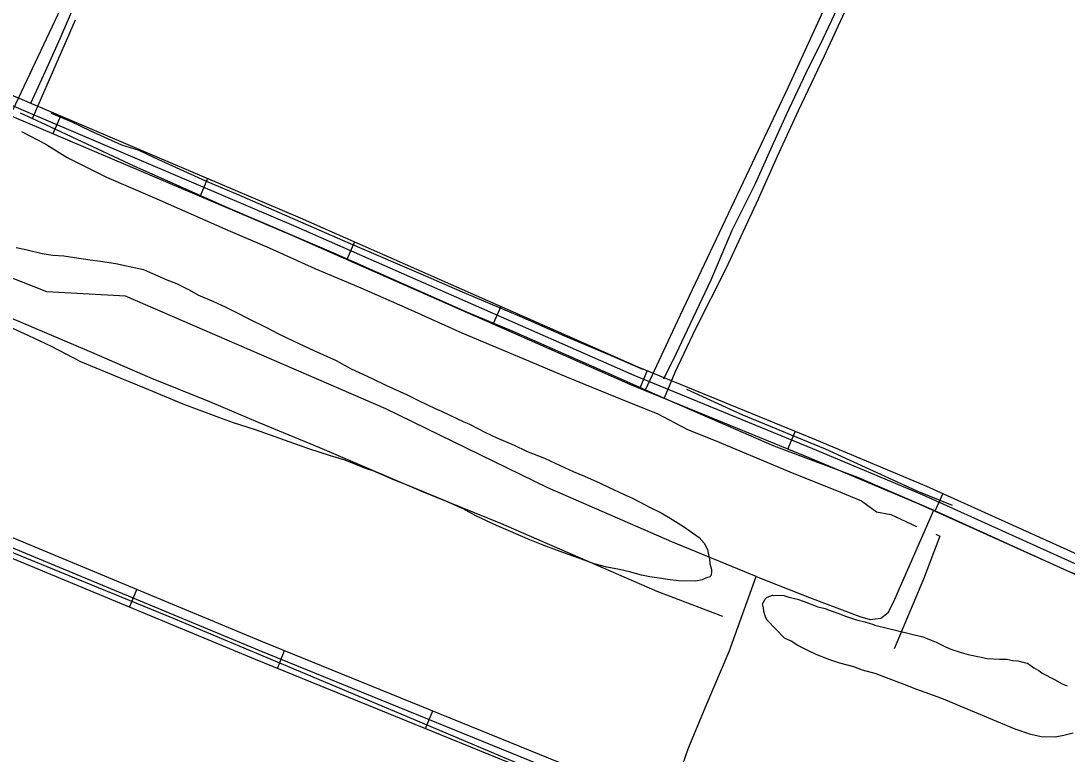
# Model space of a CAD drawing. Extents: x 3297735 to 3335592, y 670436 to 695807.
# Drawn here: x 3302084 to 3303719, y 682817 to 683964 of the extents above; entities that cross this region are included whole.
import ezdxf

# ---------------------------------------------------------------- set-up
doc = ezdxf.new("R2010")
doc.units = 0
for name, color, linetype in [('V-DTCH-CNTR', 7, 'Continuous'), ('V-ROAD-CNTR', 7, 'Continuous'), ('V-SITE-VEGE', 7, 'Continuous'), ('V-TOPO-SHOR', 7, 'Continuous')]:
    doc.layers.add(name, color=color, linetype=linetype)

msp = doc.modelspace()

# ---------------------------------------------------------------- linework, layer by layer
at = {"layer": 'V-DTCH-CNTR'}
for points in [[(3302072.2, 683825.1), (3302159.1, 684010.3), (3302327.7, 684385), (3302423.6, 684615.4)], [(3303060.4, 683386.7), (3303110.3, 683494.3), (3303284.2, 683860.6), (3303401.2, 684116.8), (3303435.9, 684188.8)], [(3303390.4, 684018.5), (3303339.9, 683908.6), (3303299.1, 683822.9), (3303266.3, 683751.5), (3303236.7, 683684.8), (3303186.1, 683575.9), (3303138.7, 683482.1), (3303106.4, 683413.7), (3303089.5, 683373.6)], [(3302102.4, 683811), (3302130.5, 683875.7), (3302169.3, 683965.1)], [(3302083, 683820), (3302102.4, 683811), (3302122.6, 683801.7), (3302260.6, 683737.2), (3302403.4, 683673.7), (3302572.9, 683600.9), (3302780.9, 683508.8), (3302853.3, 683478.6), (3303006.9, 683410.7), (3303060.4, 683386.7), (3303089.5, 683373.6), (3303261.1, 683299.2), (3303391.7, 683250.3), (3303488.2, 683208.8), (3303511.3, 683198.5), (3303512.4, 683198.1)], [(3303233.7, 683095.2), (3303101.4, 683149.1), (3302907.9, 683233.8), (3302654.8, 683357), (3302247.5, 683533.4), (3302124.4, 683540), (3301968.1, 683601.7), (3301855.1, 683652.8)], [(3301855.3, 683220.7), (3301933.3, 683188.9), (3302136.3, 683105.7), (3302322.3, 683030), (3302520.6, 682946.3), (3302697.9, 682871.9), (3302846.8, 682808.7), (3303032.3, 682731), (3303086.7, 682709.9), (3303117.3, 682694.6)], [(3303233.7, 683095.2), (3303316.9, 683062), (3303395.7, 683032.4), (3303411.9, 683027.8), (3303428.3, 683029.7), (3303432.7, 683032.9), (3303440.4, 683039.3), (3303450.5, 683059.7), (3303511.3, 683198.5)], [(3303512.4, 683198.1), (3303589.4, 683163.1), (3303720.3, 683103.9), (3303851.3, 683050.4), (3303902.7, 683027.3), (3303986.8, 682985.4), (3304058.7, 682952.8)], [(3303086.7, 682709.9), (3303100.9, 682750.5), (3303127, 682825.7), (3303153.5, 682889.9), (3303191.2, 682977.7), (3303233.7, 683095.2)]]:
    msp.add_lwpolyline(points, dxfattribs=at)
at = {"layer": 'V-ROAD-CNTR'}
for p, q in [((3302145.9, 683814.9), (3302134.2, 683787.3)), ((3302376, 683717.1), (3302364.2, 683689.5)), ((3302605.7, 683618.1), (3302593.6, 683590.6)), ((3302834.5, 683517.3), (3302822.4, 683489.8)), ((3303063.1, 683417.1), (3303051.7, 683389.3)), ((3303294.4, 683322.2), (3303283, 683294.5)), ((3303525.2, 683224.7), (3303512.9, 683197.4)), ((3302253.9, 683047.1), (3302265.4, 683074.8)), ((3302485, 682951.4), (3302496.3, 682979.2)), ((3302716.5, 682857.1), (3302727.8, 682884.9))]:
    msp.add_line(p, q, dxfattribs=at)
for points in [[(3301852.6, 683945), (3302019.1, 683868.9), (3302520.6, 683655.6), (3303048.6, 683423), (3303327.5, 683308.7), (3303499.5, 683236.4), (3303911.8, 683050.2), (3304005.3, 682997.3), (3304113.3, 682949), (3304492.5, 682792.3), (3305087.4, 682533.3), (3305567.4, 682319.1), (3305964.4, 682148.1), (3306095.8, 682095.2)], [(3306090.2, 682081.2), (3305958.6, 682134.3), (3305561.4, 682305.4), (3305081.4, 682519.6), (3304486.7, 682778.5), (3304107.4, 682935.2), (3303998.5, 682983.9), (3303905, 683036.8), (3303493.5, 683222.6), (3303321.8, 683294.8), (3303042.8, 683409.2), (3302514.6, 683641.8), (3302013, 683855.2), (3301852.6, 683928.5)], [(3301852.6, 683912), (3302006.9, 683841.4), (3302508.7, 683628), (3303036.9, 683395.4), (3303316, 683281), (3303487.5, 683208.8), (3303898.2, 683023.4), (3303991.7, 682970.5), (3304101.4, 682921.5), (3304480.8, 682764.7), (3305075.3, 682505.9), (3305555.3, 682291.7), (3305952.9, 682120.4), (3306084.6, 682067.3)], [(3305744.3, 681547.9), (3305602.6, 681613.4), (3305519.6, 681655.3), (3305270.6, 681749.9), (3304947.5, 681881.9), (3304354.8, 682143), (3304198.6, 682213.3), (3303687.1, 682454.1), (3303136.7, 682715.2), (3303018, 682766.8), (3302462, 682993.1), (3301853, 683246)], [(3305738, 681534.3), (3305596.1, 681599.9), (3305513.6, 681641.6), (3305265.1, 681736), (3304941.6, 681868.1), (3304348.7, 682129.3), (3304192.4, 682199.6), (3303680.7, 682440.5), (3303130.5, 682701.5), (3303012.2, 682753), (3302456.3, 682979.2), (3301853, 683229.8)], [(3303062.9, 682714.6), (3303006.4, 682739.2), (3302450.6, 682965.4), (3301853, 683213.5)]]:
    msp.add_lwpolyline(points, dxfattribs=at)
at = {"layer": 'V-SITE-VEGE'}
for p, q in [((3302076.7, 683609.5), (3302091.8, 683606)), ((3302091.8, 683606), (3302117.4, 683600)), ((3302117.4, 683600), (3302134.1, 683597.3)), ((3302134.1, 683597.3), (3302151, 683596.2)), ((3302151, 683596.2), (3302167.7, 683593.5)), ((3302167.7, 683593.5), (3302192.5, 683589.9)), ((3302192.5, 683589.9), (3302208.5, 683588)), ((3302208.5, 683588), (3302232.5, 683584.4)), ((3302232.5, 683584.4), (3302249.3, 683580.9)), ((3302249.3, 683580.9), (3302275.6, 683574.8)), ((3302275.6, 683574.8), (3302289.9, 683568.9)), ((3302289.9, 683568.9), (3302312.2, 683558.9)), ((3302312.2, 683558.9), (3302327.3, 683553.1)), ((3302327.3, 683553.1), (3302347.2, 683543.1)), ((3302347.2, 683543.1), (3302360.7, 683535.6)), ((3302360.7, 683535.6), (3302385.3, 683524.8)), ((3302385.3, 683524.8), (3302403.6, 683516.5)), ((3302403.6, 683516.5), (3302420.3, 683508.2)), ((3302096.7, 683471.3), (3302039.4, 683497.1)), ((3302420.3, 683508.2), (3302439.4, 683498.2)), ((3302439.4, 683498.2), (3302467.2, 683484.9)), ((3302467.2, 683484.9), (3302487.8, 683474.1)), ((3302131.7, 683454.7), (3302096.7, 683471.3)), ((3302487.8, 683474.1), (3302518.8, 683459.2)), ((3302177.7, 683430.6), (3302131.7, 683454.7)), ((3302518.8, 683459.2), (3302541.9, 683448.4)), ((3302541.9, 683448.4), (3302576.9, 683432.5)), ((3302240.6, 683404.7), (3302177.7, 683430.6)), ((3302576.9, 683432.5), (3302599.1, 683420.1)), ((3302599.1, 683420.1), (3302634.1, 683404.3)), ((3302278, 683389.6), (3302240.6, 683404.7)), ((3302634.1, 683404.3), (3302655.6, 683393.5)), ((3302302.7, 683378.8), (3302278, 683389.6)), ((3302655.6, 683393.5), (3302686.6, 683379.3)), ((3302337.7, 683364.5), (3302302.7, 683378.8)), ((3302686.6, 683379.3), (3302705.6, 683370.2)), ((3302705.6, 683370.2), (3302732.7, 683356.9)), ((3302393.4, 683343.5), (3302337.7, 683364.5)), ((3302732.7, 683356.9), (3302741.4, 683353.5)), ((3302741.4, 683353.5), (3302776.4, 683336.9)), ((3302416.5, 683335.1), (3302393.4, 683343.5)), ((3302450.8, 683324.1), (3302416.5, 683335.1)), ((3302776.4, 683336.9), (3302784.3, 683333.6)), ((3302784.3, 683333.6), (3302810.6, 683320.3)), ((3302534.4, 683294.6), (3302450.8, 683324.1)), ((3302810.6, 683320.3), (3302828, 683312)), ((3302828, 683312), (3302855.1, 683300.3)), ((3302855.1, 683300.3), (3302874.2, 683291.1)), ((3302567.9, 683283.6), (3302534.4, 683294.6)), ((3302591, 683276.8), (3302567.9, 683283.6)), ((3302874.2, 683291.1), (3302902.8, 683280.2)), ((3302624.4, 683263.4), (3302591, 683276.8)), ((3302902.8, 683280.2), (3302920.3, 683271.9)), ((3302920.3, 683271.9), (3302947.4, 683259.4)), ((3302634.8, 683260), (3302624.4, 683263.4)), ((3302668.2, 683245.8), (3302634.8, 683260)), ((3302947.4, 683259.4), (3302964.9, 683251.9)), ((3302964.9, 683251.9), (3302989.5, 683241)), ((3302689.7, 683237.4), (3302668.2, 683245.8)), ((3302743.8, 683214.9), (3302689.7, 683237.4)), ((3302989.5, 683241), (3303003.8, 683234.4)), ((3303003.8, 683234.4), (3303026.1, 683223.6)), ((3303026.1, 683223.6), (3303041.2, 683216.9)), ((3302775.6, 683200.7), (3302743.8, 683214.9)), ((3303041.2, 683216.9), (3303060.2, 683207)), ((3303060.2, 683207), (3303065.8, 683203.7)), ((3303065.8, 683203.7), (3303084.9, 683194.5)), ((3302795.5, 683189.9), (3302775.6, 683200.7)), ((3302827.3, 683174.9), (3302795.5, 683189.9)), ((3303084.9, 683194.5), (3303099.2, 683186.3)), ((3303099.2, 683186.3), (3303119.8, 683173.1)), ((3302879.8, 683152.4), (3302827.3, 683174.9)), ((3303119.8, 683173.1), (3303144.3, 683155.8)), ((3302900.5, 683144), (3302879.8, 683152.4)), ((3303144.3, 683155.8), (3303152.2, 683146.9)), ((3302931.5, 683132.3), (3302900.5, 683144)), ((3303152.2, 683146.9), (3303157.6, 683137.2)), ((3303157.6, 683137.2), (3303158.3, 683131.5)), ((3302950.6, 683125.5), (3302931.5, 683132.3)), ((3302980.1, 683114.6), (3302950.6, 683125.5)), ((3303158.3, 683131.5), (3303160.6, 683121.9)), ((3303160.6, 683121.9), (3303161.2, 683115.5)), ((3303000.1, 683109.4), (3302980.1, 683114.6)), ((3303020, 683105.9), (3303000.1, 683109.4)), ((3303035.2, 683102.4), (3303020, 683105.9)), ((3303161.2, 683115.5), (3303163.5, 683105.8)), ((3303163.5, 683105.8), (3303163.4, 683101)), ((3303054.3, 683097.3), (3303035.2, 683102.4)), ((3303067.1, 683094.6), (3303054.3, 683097.3)), ((3303085.5, 683091.9), (3303067.1, 683094.6)), ((3303095.1, 683090.2), (3303085.5, 683091.9)), ((3303111.9, 683088.3), (3303095.1, 683090.2)), ((3303139.1, 683087.8), (3303111.9, 683088.3)), ((3303148.8, 683090), (3303139.1, 683087.8)), ((3303154.4, 683092.3), (3303148.8, 683090)), ((3303160.9, 683094.6), (3303154.4, 683092.3)), ((3303162.5, 683096.2), (3303160.9, 683094.6)), ((3303163.4, 683101), (3303162.5, 683096.2))]:
    msp.add_line(p, q, dxfattribs=at)
msp.add_lwpolyline([(3303728.9, 682850), (3303714.4, 682846.2), (3303700.7, 682844), (3303679.1, 682844.4), (3303663.1, 682847.9), (3303638.4, 682856.3), (3303523.8, 682904), (3303484.8, 682918.3), (3303464.9, 682925.9), (3303437, 682936.8), (3303421.1, 682942.7), (3303399.6, 682948.6), (3303386, 682953.7), (3303364.5, 682959.7), (3303348.6, 682964.7), (3303327.1, 682973.1), (3303315.2, 682979), (3303298.5, 682987.3), (3303288.2, 682993.8), (3303277.8, 682998.8), (3303250.3, 683027.4), (3303248, 683032.2), (3303245.7, 683040.3), (3303245, 683045.9), (3303243.5, 683052.3), (3303247.6, 683059.5), (3303250.9, 683062.6), (3303259, 683065.7), (3303276.6, 683065.4), (3303284.6, 683062.8), (3303298.1, 683059.4), (3303308.5, 683056), (3303330, 683047.6), (3303341.1, 683045), (3303347.5, 683042.5), (3303361, 683037.5), (3303373, 683033.2), (3303390.5, 683027.3), (3303403.3, 683023.9), (3303416.8, 683019.7), (3303419.2, 683018.8), (3303494.2, 683000.7), (3303498.2, 682999), (3303507, 682995.7), (3303514.9, 682992.3), (3303529.2, 682984.9), (3303538, 682981.5), (3303553.9, 682976.4), (3303565.1, 682973), (3303582.7, 682969.5), (3303594.6, 682966.9), (3303613.9, 682965.8), (3303625.1, 682965.6), (3303634.7, 682963.8), (3303642.7, 682962.9), (3303652.2, 682960.3), (3303657.8, 682959.4), (3303663.4, 682955.3), (3303667.3, 682952), (3303675.3, 682947.9), (3303680.8, 682943.8), (3303699.9, 682933.8), (3303711.8, 682927.2), (3303719.7, 682923.9)], dxfattribs=at)
at = {"layer": 'V-TOPO-SHOR'}
msp.add_line((3302163.2, 683805.7), (3302131.9, 683819.1), dxfattribs=at)
for points in [[(3302099.4, 683834.8), (3302122.3, 683885.3), (3302145.2, 683936.2), (3302184.7, 684027.4), (3302215.3, 684097.6), (3302247.1, 684168.6), (3302281.2, 684246.1), (3302309.1, 684311.2), (3302329.7, 684357.4), (3302339.1, 684372.7), (3302356.8, 684419.2)], [(3303089.3, 683404.2), (3303108.5, 683443), (3303131, 683490.7), (3303163.3, 683558.8), (3303195.9, 683636.5), (3303232.6, 683709.4), (3303256.2, 683762.9), (3303281, 683817.4), (3303311.7, 683882.4), (3303338, 683936.4), (3303369.3, 684003), (3303395.1, 684060.2), (3303435.8, 684147.8), (3303449.1, 684179.1)], [(3302085.2, 683790.6), (3302122.9, 683770.9), (3302156.4, 683750.2), (3302217.7, 683719.5), (3302296.4, 683685.4), (3302407.6, 683636.4), (3302472.2, 683608.9), (3302543.5, 683576.4), (3302615.4, 683546.1), (3302688.9, 683514.2), (3302773.3, 683476.2), (3302870.4, 683435.4), (3302937.1, 683407.3), (3303027.9, 683370.3), (3303078.8, 683349.9), (3303126, 683324.8), (3303169.6, 683307.6), (3303292.4, 683255.8), (3303356.4, 683230.4), (3303397.9, 683213.3), (3303421.4, 683195.9), (3303444, 683191.8), (3303483.9, 683173.2)], [(3303056.5, 683418.4), (3303008.2, 683439.5), (3302934.5, 683471), (3302864.3, 683501.5), (3302771, 683541.1), (3302717.1, 683564.5), (3302599.4, 683615.2), (3302521.9, 683648.9), (3302429.8, 683688.9), (3302373.3, 683713.2), (3302292.9, 683749.5), (3302268.9, 683761.1), (3302241.9, 683769.4), (3302192.3, 683791.8), (3302163.2, 683805.7)], [(3301890.8, 683569), (3301920.8, 683558.5), (3301993.4, 683530.9), (3302082.7, 683493.4), (3302190.9, 683447.4), (3302285.5, 683406.1), (3302379, 683368.6), (3302455.2, 683336.3), (3302550.7, 683296.6), (3302616.7, 683268.3), (3302713, 683227.4), (3302833.9, 683178.2), (3302946.2, 683129.6), (3303078.1, 683072), (3303180.6, 683033.1)], [(3303124.4, 683387.9), (3303211.2, 683348.4), (3303341.1, 683294.6), (3303484.5, 683228.9), (3303539.8, 683206.5)], [(3303514.4, 683161), (3303520.6, 683158.3), (3303495.2, 683091), (3303449.4, 682981.9)]]:
    msp.add_lwpolyline(points, dxfattribs=at)

doc.saveas('drawing.dxf')
